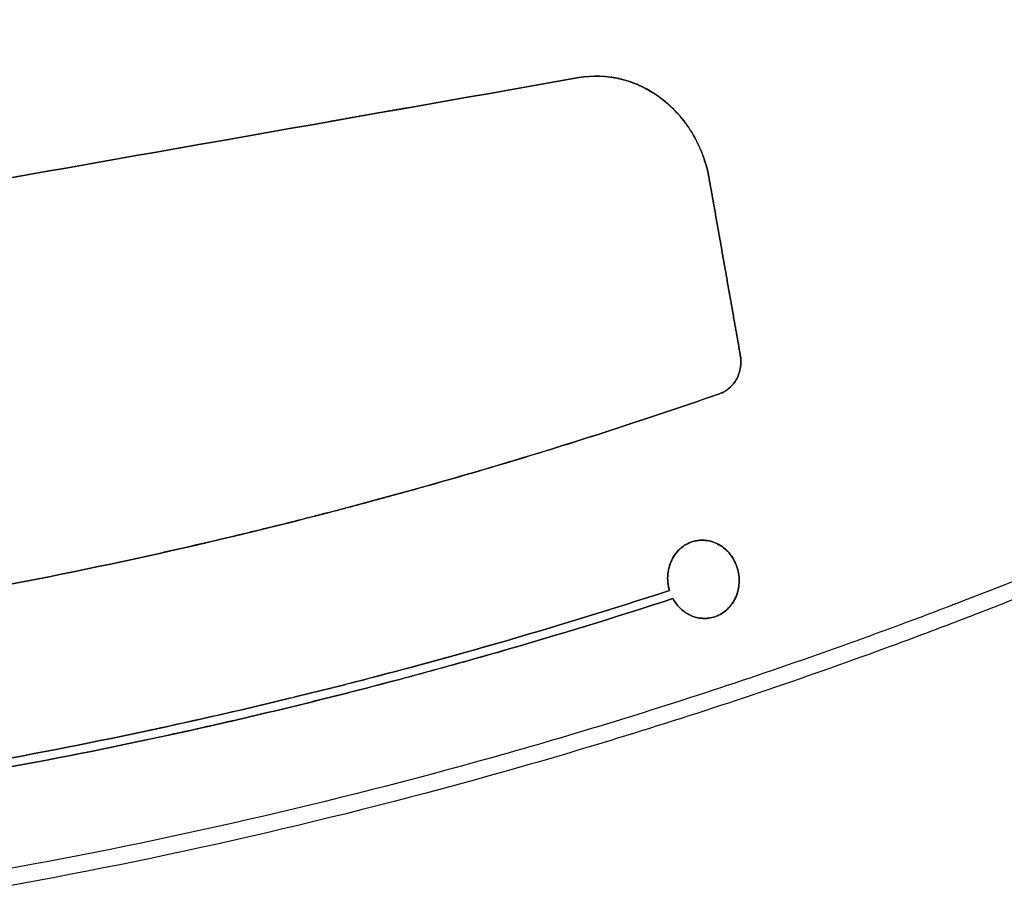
# Model space of a CAD drawing. Header units: millimetres. Extents: x -657 to 864, y -831 to 851.
# Tile 489 of 656: x 648 to 690, y 306 to 343. Entities that reach past the tile are written whole.
import ezdxf

# ---------------------------------------------------------------- set-up
doc = ezdxf.new("R2010")
doc.units = ezdxf.units.MM
doc.layers.add('Default', color=7, linetype='Continuous', true_color=0x000000)

msp = doc.modelspace()

# ---------------------------------------------------------------- linework, layer by layer
at = {"layer": 'Default'}
msp.add_line((677.234, 317.587, -92.43), (677.234, 317.587, -92.175), dxfattribs=at)
for points, knots in [([(824.291, 616.569, -191.588), (827.572, 597.959, -191.588), (829.476, 579.372, -190.261), (829.991, 560.848, -187.703), (829.992, 560.81, -187.697), (829.994, 560.736, -187.687), (829.997, 560.625, -187.672), (830.004, 560.366, -187.636), (830.017, 559.849, -187.564), (830.042, 558.815, -187.417), (830.085, 556.75, -187.119), (830.139, 552.631, -186.497), (830.134, 549.12, -185.922), (830.055, 542.124, -184.718), (829.91, 537.494, -183.844), (829.197, 523.71, -181.016), (828.352, 514.662, -178.859), (827.132, 505.725, -176.455), (827.127, 505.688, -176.445), (827.117, 505.616, -176.425), (827.102, 505.509, -176.396), (827.068, 505.258, -176.329), (826.998, 504.756, -176.193), (826.857, 503.753, -175.92), (826.566, 501.752, -175.37), (826.304, 500.045, -174.89), (825.76, 496.641, -173.921), (825.373, 494.386, -173.26), (824.139, 487.663, -171.24), (823.218, 483.237, -169.841), (820.162, 470.13, -165.505), (817.734, 461.615, -162.426), (814.892, 453.264, -159.19), (814.869, 453.198, -159.164), (814.824, 453.066, -159.113), (814.757, 452.869, -159.037), (814.599, 452.41, -158.858), (814.282, 451.493, -158.5), (813.64, 449.664, -157.783), (813.075, 448.106, -157.163), (811.928, 445.003, -155.92), (811.139, 442.952, -155.084), (808.698, 436.849, -152.562), (806.972, 432.85, -150.858), (801.501, 421.061, -145.705), (797.46, 413.48, -142.214), (792.992, 406.12, -138.694), (792.959, 406.065, -138.667), (792.89, 405.953, -138.614), (792.788, 405.785, -138.533), (792.549, 405.393, -138.345), (792.069, 404.611, -137.97), (791.102, 403.055, -137.221), (790.262, 401.734, -136.58), (788.568, 399.11, -135.302), (787.419, 397.384, -134.454), (783.912, 392.274, -131.923), (781.496, 388.958, -130.255), (774.011, 379.28, -125.323), (768.708, 373.185, -122.136), (763.05, 367.387, -119.065), (763.008, 367.344, -119.042), (762.923, 367.256, -118.996), (762.794, 367.124, -118.926), (762.493, 366.818, -118.764), (761.891, 366.207, -118.44), (760.682, 364.994, -117.796), (759.638, 363.968, -117.25), (757.538, 361.934, -116.167), (756.125, 360.603, -115.456), (751.842, 356.681, -113.361), (748.93, 354.164, -112.012), (740.028, 346.894, -108.121), (733.87, 342.423, -105.735), (727.443, 338.274, -103.565), (727.395, 338.243, -103.549), (727.298, 338.18, -103.516), (727.151, 338.085, -103.467), (726.808, 337.865, -103.352), (726.123, 337.427, -103.124), (724.747, 336.559, -102.671), (723.562, 335.827, -102.292), (721.184, 334.379, -101.545), (719.588, 333.437, -101.061), (714.768, 330.674, -99.656), (711.511, 328.921, -98.781), (701.614, 323.915, -96.341), (694.845, 320.919, -94.966), (687.855, 318.229, -93.845), (687.803, 318.209, -93.836), (687.697, 318.168, -93.819), (687.537, 318.107, -93.794), (687.164, 317.965, -93.735), (686.418, 317.681, -93.618), (684.925, 317.122, -93.39), (683.642, 316.655, -93.203), (681.074, 315.738, -92.844), (679.358, 315.148, -92.621), (674.197, 313.443, -92.003), (670.739, 312.392, -91.659), (660.316, 309.499, -90.833), (653.302, 307.911, -90.556), (646.221, 306.663, -90.556)], [-579.397459, -579.397459, -579.397459, -579.397459, -506.972776, -506.972776, -506.831322, -506.831322, -506.689867, -506.406958, -505.841141, -504.709505, -502.446234, -497.919691, -488.866606, -488.866606, -470.760435, -470.760435, -434.548094, -434.548094, -434.406639, -434.406639, -434.265185, -433.982276, -433.416458, -432.284823, -430.021551, -425.495009, -425.495009, -416.441923, -416.441923, -398.335753, -398.335753, -362.123412, -362.123412, -361.840503, -361.840503, -361.557594, -360.991776, -359.86014, -357.596869, -353.070326, -353.070326, -344.017241, -344.017241, -325.91107, -325.91107, -289.698729, -289.698729, -289.41582, -289.41582, -289.132911, -288.567094, -287.435458, -285.172187, -280.645644, -280.645644, -271.592559, -271.592559, -253.486388, -253.486388, -217.274047, -217.274047, -216.991138, -216.991138, -216.708229, -216.142411, -215.010776, -212.747504, -208.220962, -208.220962, -199.167876, -199.167876, -181.061706, -181.061706, -144.849365, -144.849365, -144.566456, -144.566456, -144.283547, -143.717729, -142.586093, -140.322822, -135.796279, -135.796279, -126.743194, -126.743194, -108.637023, -108.637023, -72.424682, -72.424682, -72.141773, -72.141773, -71.858864, -71.293047, -70.161411, -67.89814, -63.371597, -63.371597, -54.318512, -54.318512, -36.212341, -36.212341, 0, 0, 0, 0]), ([(824.892, 616.675, -191.841), (826.487, 607.627, -191.841), (827.761, 598.568, -191.53), (829.657, 580.423, -190.291), (830.279, 571.339, -189.363), (830.572, 562.098, -188.115), (830.577, 561.959, -188.096), (830.585, 561.677, -188.058), (830.598, 561.254, -188), (830.626, 560.268, -187.864), (830.675, 558.298, -187.586), (830.705, 556.611, -187.338), (830.75, 553.241, -186.828), (830.759, 550.998, -186.47), (830.722, 544.281, -185.346), (830.613, 539.819, -184.526), (830.026, 526.479, -181.865), (829.29, 517.647, -179.82), (828.18, 508.805, -177.505), (828.172, 508.739, -177.488), (828.155, 508.605, -177.452), (828.129, 508.403, -177.399), (828.069, 507.931, -177.275), (827.947, 506.99, -177.026), (827.696, 505.108, -176.523), (827.468, 503.499, -176.083), (826.996, 500.285, -175.193), (826.659, 498.148, -174.586), (825.579, 491.756, -172.721), (824.768, 487.519, -171.422), (823.856, 483.272, -170.059), (823.849, 483.236, -170.048), (823.834, 483.167, -170.026), (823.812, 483.064, -169.992), (823.76, 482.823, -169.915), (823.655, 482.341, -169.76), (823.444, 481.379, -169.448), (823.014, 479.46, -168.822), (822.633, 477.823, -168.279), (821.851, 474.562, -167.184), (821.306, 472.403, -166.444), (819.598, 465.972, -164.191), (818.362, 461.747, -162.648), (817.014, 457.549, -161.056), (817.003, 457.514, -161.043), (816.982, 457.447, -161.017), (816.949, 457.345, -160.978), (816.873, 457.109, -160.888), (816.72, 456.636, -160.708), (816.411, 455.69, -160.347), (815.782, 453.797, -159.619), (815.226, 452.175, -158.986), (814.089, 448.929, -157.71), (813.101, 446.224, -156.628), (811.958, 443.247, -155.415), (811.641, 442.435, -155.082), (811.429, 441.894, -154.859), (811.324, 441.628, -154.75), (810.796, 440.292, -154.199), (810.369, 439.231, -153.759), (809.069, 436.07, -152.436), (807.738, 432.952, -151.113), (806.127, 429.39, -149.568), (805.425, 427.879, -148.906), (805.13, 427.252, -148.63), (805.07, 427.125, -148.574), (804.957, 426.884, -148.468), (804.786, 426.523, -148.309), (804.615, 426.163, -148.15), (803.582, 424.001, -147.192), (802.635, 422.089, -146.334), (799.707, 416.378, -143.741), (797.64, 412.607, -141.986), (795.42, 408.812, -140.187), (795.387, 408.756, -140.161), (795.32, 408.642, -140.107), (795.22, 408.471, -140.025), (794.985, 408.071, -139.836), (794.513, 407.275, -139.457), (793.563, 405.689, -138.7), (792.739, 404.344, -138.053), (791.075, 401.672, -136.763), (788.818, 398.159, -135.051), (786.193, 394.317, -133.146), (784.555, 392.011, -131.991), (784.106, 391.385, -131.677), (783.881, 391.073, -131.52), (783.807, 390.97, -131.468), (783.654, 390.759, -131.362), (782.967, 389.812, -130.885), (782.271, 388.869, -130.408), (780.393, 386.362, -129.135), (779.112, 384.703, -128.287), (777.145, 382.232, -127.015), (776.482, 381.411, -126.592), (775.477, 380.184, -125.957), (775.138, 379.774, -125.745), (774.465, 378.965, -125.326), (774.127, 378.561, -125.116), (771.08, 374.95, -123.24), (768.311, 371.853, -121.616), (765.46, 368.847, -120.028), (765.44, 368.826, -120.016), (765.398, 368.781, -119.993), (765.334, 368.714, -119.957), (765.185, 368.557, -119.874), (764.886, 368.244, -119.709), (764.288, 367.62, -119.379), (763.084, 366.378, -118.72), (762.04, 365.325, -118.161), (759.938, 363.233, -117.048), (758.517, 361.86, -116.314), (754.191, 357.8, -114.141), (751.226, 355.175, -112.73), (748.157, 352.611, -111.353), (748.135, 352.593, -111.343), (748.089, 352.555, -111.323), (748.021, 352.498, -111.292), (747.861, 352.365, -111.221), (747.541, 352.099, -111.078), (746.9, 351.569, -110.793), (745.614, 350.517, -110.228), (744.503, 349.628, -109.751), (742.27, 347.865, -108.806), (740.767, 346.712, -108.188), (736.215, 343.318, -106.375), (733.123, 341.144, -105.22), (729.926, 339.025, -104.105), (729.878, 338.993, -104.088), (729.781, 338.929, -104.054), (729.635, 338.832, -104.004), (729.295, 338.608, -103.886), (728.613, 338.161, -103.651), (727.245, 337.274, -103.186), (726.064, 336.525, -102.795), (723.692, 335.043, -102.023), (722.097, 334.075, -101.522), (717.269, 331.234, -100.064), (713.994, 329.422, -99.149), (704.01, 324.235, -96.587), (697.14, 321.108, -95.123), (689.635, 318.141, -93.857), (689.19, 317.967, -93.784), (688.303, 317.623, -93.639), (686.97, 317.111, -93.425), (683.851, 315.946, -92.949), (681.162, 314.999, -92.583), (675.765, 313.174, -91.904), (672.14, 312.05, -91.525), (661.195, 308.956, -90.612), (653.805, 307.265, -90.302), (646.347, 305.95, -90.302)], [-580.887092, -580.887092, -580.887092, -580.887092, -544.581648, -544.581648, -508.276205, -508.276205, -507.708933, -507.708933, -507.14166, -506.007115, -503.738025, -499.199844, -499.199844, -490.123484, -490.123484, -471.970762, -471.970762, -435.665319, -435.665319, -435.381682, -435.381682, -435.098046, -434.530774, -433.396229, -431.127138, -426.588958, -426.588958, -417.512597, -417.512597, -399.359876, -399.359876, -399.218057, -399.218057, -399.076239, -398.792603, -398.22533, -397.090785, -394.821695, -390.283515, -390.283515, -381.207154, -381.207154, -363.054432, -363.054432, -362.912614, -362.912614, -362.770796, -362.48716, -361.919887, -360.785342, -358.516252, -353.978071, -353.978071, -344.901711, -342.63262, -341.498075, -341.498075, -340.36353, -340.36353, -335.82535, -335.82535, -326.748989, -322.210809, -319.941718, -319.941718, -319.374446, -319.374446, -318.807173, -317.672628, -317.672628, -308.596267, -308.596267, -290.443546, -290.443546, -290.15991, -290.15991, -289.876273, -289.309001, -288.174456, -285.905365, -281.367185, -281.367185, -272.290824, -263.214463, -260.945373, -259.810828, -259.810828, -259.243556, -259.243556, -258.676283, -254.138103, -254.138103, -245.061742, -245.061742, -240.523561, -240.523561, -238.254471, -238.254471, -235.985381, -235.985381, -217.832659, -217.832659, -217.690841, -217.690841, -217.549023, -217.265387, -216.698114, -215.563569, -213.294479, -208.756299, -208.756299, -199.679938, -199.679938, -181.527216, -181.527216, -181.385398, -181.385398, -181.24358, -180.959944, -180.392671, -179.258126, -176.989036, -172.450855, -172.450855, -163.374495, -163.374495, -145.221773, -145.221773, -144.938137, -144.938137, -144.6545, -144.087228, -142.952683, -140.683593, -136.145412, -136.145412, -127.069051, -127.069051, -108.91633, -108.91633, -72.610886, -72.610886, -70.341796, -70.341796, -68.072706, -63.534526, -54.458165, -54.458165, -36.305443, -36.305443, 0, 0, 0, 0]), ([(677.189, 336.43, -92.82), (677.155, 336.622, -92.82), (677.09, 336.906, -92.818), (676.989, 337.231, -92.813), (676.932, 337.391, -92.809), (676.902, 337.471, -92.807), (676.889, 337.505, -92.806), (676.88, 337.528, -92.806), (676.875, 337.54, -92.805), (676.804, 337.72, -92.801), (676.692, 337.966, -92.792), (676.542, 338.241, -92.78), (676.463, 338.376, -92.773), (676.427, 338.433, -92.77), (676.404, 338.471, -92.767), (676.391, 338.491, -92.766), (676.199, 338.789, -92.749), (675.999, 339.047, -92.73), (675.669, 339.399, -92.698), (675.496, 339.567, -92.68), (675.282, 339.747, -92.658), (675.171, 339.834, -92.647), (675.123, 339.87, -92.642), (675.091, 339.894, -92.639), (675.074, 339.907, -92.637), (674.935, 340.009, -92.622), (674.742, 340.135, -92.602), (674.542, 340.247, -92.581), (674.406, 340.319, -92.566), (674.338, 340.353, -92.559), (674.125, 340.453, -92.536), (673.911, 340.541, -92.513), (673.693, 340.612, -92.49), (673.547, 340.656, -92.474), (673.475, 340.676, -92.466), (672.8, 340.841, -92.392), (672.199, 340.861, -92.326), (671.597, 340.755, -92.259)], [0, 0, 0, 0, 0.690525, 1.035787, 1.208419, 1.294734, 1.337892, 1.337892, 1.38105, 1.38105, 2.071575, 2.416837, 2.589469, 2.675784, 2.675784, 2.7621, 2.7621, 4.14315, 4.14315, 4.833675, 5.178937, 5.351568, 5.437884, 5.437884, 5.5242, 5.5242, 6.214725, 6.559987, 6.559987, 6.905249, 6.905249, 7.595774, 7.941037, 7.941037, 8.286299, 8.286299, 11.048399, 11.048399, 11.048399, 11.048399]), ([(671.597, 340.755, -92.003), (671.899, 340.809, -92.037), (672.351, 340.841, -92.087), (672.878, 340.795, -92.145), (673.142, 340.751, -92.174), (673.255, 340.727, -92.187), (673.33, 340.711, -92.195), (673.368, 340.702, -92.199), (673.553, 340.657, -92.219), (673.772, 340.591, -92.243), (673.988, 340.508, -92.266), (674.131, 340.448, -92.282), (674.204, 340.416, -92.289), (674.413, 340.317, -92.312), (674.617, 340.209, -92.334), (674.844, 340.067, -92.358), (674.956, 339.991, -92.369), (675.003, 339.958, -92.374), (675.034, 339.936, -92.377), (675.049, 339.925, -92.379), (675.325, 339.724, -92.408), (675.564, 339.512, -92.432), (675.893, 339.159, -92.464), (676.051, 338.974, -92.48), (676.221, 338.744, -92.495), (676.303, 338.625, -92.503), (676.337, 338.573, -92.506), (676.36, 338.538, -92.508), (676.371, 338.522, -92.509), (676.479, 338.354, -92.519), (676.612, 338.122, -92.53), (676.749, 337.839, -92.541), (676.812, 337.694, -92.545), (676.842, 337.621, -92.548), (676.855, 337.59, -92.549), (676.863, 337.569, -92.549), (676.867, 337.559, -92.549), (677.015, 337.186, -92.56), (677.121, 336.813, -92.565), (677.189, 336.43, -92.565)], [0, 0, 0, 0, 1.379844, 2.069767, 2.414728, 2.587208, 2.587208, 2.759689, 2.759689, 3.449611, 3.794572, 3.794572, 4.139533, 4.139533, 4.829456, 5.174417, 5.346897, 5.433137, 5.433137, 5.519378, 5.519378, 6.899222, 6.899222, 7.589144, 7.934106, 8.106586, 8.192826, 8.192826, 8.279067, 8.279067, 8.968989, 9.31395, 9.486431, 9.572671, 9.615791, 9.615791, 9.658911, 9.658911, 11.038756, 11.038756, 11.038756, 11.038756]), ([(677.638, 327.203, -92.676), (677.792, 327.256, -92.695), (677.932, 327.339, -92.714), (678.183, 327.558, -92.75), (678.287, 327.69, -92.765), (678.45, 327.997, -92.792), (678.504, 328.161, -92.802), (678.557, 328.51, -92.817), (678.554, 328.685, -92.82), (678.523, 328.86, -92.82)], [0, 0, 0, 0, 0.717794, 0.717794, 1.435588, 1.435588, 2.153383, 2.153383, 2.871177, 2.871177, 2.871177, 2.871177]), ([(678.523, 328.86, -92.565), (678.554, 328.685, -92.565), (678.556, 328.51, -92.561), (678.504, 328.161, -92.547), (678.45, 327.997, -92.537), (678.287, 327.689, -92.51), (678.183, 327.558, -92.494), (677.932, 327.338, -92.459), (677.792, 327.256, -92.44), (677.638, 327.203, -92.42)], [0, 0, 0, 0, 0.717803, 0.717803, 1.435605, 1.435605, 2.153408, 2.153408, 2.87121, 2.87121, 2.87121, 2.87121]), ([(677.638, 327.203, -92.676), (672.145, 325.285, -91.973), (666.582, 323.594, -91.441), (660.873, 322.107, -91.08), (660.787, 322.084, -91.075), (660.613, 322.039, -91.064), (660.352, 321.972, -91.048), (659.743, 321.816, -91.011), (658.524, 321.508, -90.941), (656.081, 320.911, -90.816), (653.982, 320.431, -90.733), (649.776, 319.514, -90.601), (646.963, 318.959, -90.556), (644.141, 318.461, -90.556)], [-51.090274, -51.090274, -51.090274, -51.090274, -25.545137, -25.545137, -25.145994, -25.145994, -24.746852, -23.948566, -22.351995, -19.158853, -12.772569, -12.772569, 0, 0, 0, 0]), ([(644.141, 318.461, -90.302), (649.785, 319.457, -90.302), (655.396, 320.68, -90.48), (661.048, 322.152, -90.837), (661.137, 322.175, -90.843), (661.312, 322.221, -90.854), (661.576, 322.291, -90.871), (662.19, 322.453, -90.912), (663.417, 322.783, -90.996), (665.866, 323.461, -91.181), (667.957, 324.073, -91.363), (672.127, 325.342, -91.761), (674.891, 326.244, -92.069), (677.638, 327.203, -92.42)], [-51.090071, -51.090071, -51.090071, -51.090071, -25.545036, -25.545036, -25.145894, -25.145894, -24.746753, -23.948471, -22.351906, -19.158777, -12.772518, -12.772518, 0, 0, 0, 0]), ([(676.65, 320.899, -92.43), (676.544, 320.88, -92.418), (676.438, 320.848, -92.405), (676.237, 320.761, -92.381), (676.142, 320.706, -92.369), (675.965, 320.574, -92.347), (675.881, 320.496, -92.336), (675.733, 320.324, -92.317), (675.669, 320.231, -92.308), (675.56, 320.028, -92.292), (675.515, 319.919, -92.285), (675.449, 319.696, -92.274), (675.427, 319.581, -92.269), (675.406, 319.346, -92.262), (675.407, 319.226, -92.26), (675.43, 318.993, -92.258), (675.454, 318.878, -92.258), (675.488, 318.764, -92.26)], [0, 0, 0, 0, 0.480683, 0.480683, 0.961366, 0.961366, 1.442049, 1.442049, 1.922732, 1.922732, 2.403415, 2.403415, 2.884097, 2.884097, 3.36478, 3.36478, 3.845463, 3.845463, 3.845463, 3.845463]), ([(675.488, 318.764, -92.005), (675.454, 318.877, -92.003), (675.43, 318.993, -92.003), (675.407, 319.226, -92.005), (675.406, 319.346, -92.007), (675.427, 319.581, -92.014), (675.449, 319.695, -92.018), (675.515, 319.919, -92.03), (675.56, 320.028, -92.037), (675.669, 320.231, -92.053), (675.733, 320.324, -92.062), (675.881, 320.496, -92.081), (675.965, 320.574, -92.092), (676.142, 320.706, -92.114), (676.237, 320.761, -92.126), (676.439, 320.849, -92.15), (676.544, 320.88, -92.163), (676.65, 320.899, -92.175)], [0, 0, 0, 0, 0.480693, 0.480693, 0.961386, 0.961386, 1.442079, 1.442079, 1.922772, 1.922772, 2.403465, 2.403465, 2.884158, 2.884158, 3.364851, 3.364851, 3.845544, 3.845544, 3.845544, 3.845544]), ([(677.234, 317.588, -92.43), (677.335, 317.606, -92.442), (677.432, 317.633, -92.454), (677.618, 317.71, -92.477), (677.708, 317.759, -92.488), (677.874, 317.874, -92.509), (677.951, 317.94, -92.52), (678.093, 318.089, -92.539), (678.158, 318.173, -92.549), (678.27, 318.349, -92.565), (678.317, 318.443, -92.573), (678.394, 318.641, -92.586), (678.424, 318.746, -92.592), (678.464, 318.957, -92.601), (678.474, 319.065, -92.604), (678.476, 319.286, -92.609), (678.467, 319.398, -92.61), (678.43, 319.612, -92.61), (678.403, 319.716, -92.609), (678.329, 319.92, -92.605), (678.282, 320.019, -92.601), (678.174, 320.205, -92.592), (678.111, 320.292, -92.587), (677.969, 320.455, -92.574), (677.888, 320.532, -92.566), (677.638, 320.729, -92.54), (677.448, 320.823, -92.52), (677.055, 320.925, -92.477), (676.847, 320.934, -92.453), (676.65, 320.899, -92.43)], [0.000016, 0.000016, 0.000016, 0.000016, 0.444316, 0.444316, 0.888633, 0.888633, 1.332949, 1.332949, 1.777266, 1.777266, 2.221582, 2.221582, 2.665899, 2.665899, 3.110215, 3.110215, 3.554531, 3.554531, 3.998848, 3.998848, 4.443164, 4.443164, 4.887481, 4.887481, 5.331797, 5.331797, 6.22043, 6.22043, 7.109063, 7.109063, 7.109063, 7.109063]), ([(676.65, 320.899, -92.175), (676.847, 320.934, -92.198), (677.055, 320.925, -92.222), (677.349, 320.849, -92.254), (677.447, 320.812, -92.265), (677.633, 320.719, -92.284), (677.721, 320.663, -92.293), (677.888, 320.532, -92.31), (677.969, 320.455, -92.318), (678.111, 320.292, -92.332), (678.173, 320.205, -92.337), (678.282, 320.019, -92.346), (678.329, 319.92, -92.35), (678.403, 319.717, -92.354), (678.43, 319.612, -92.355), (678.467, 319.398, -92.355), (678.476, 319.286, -92.354), (678.474, 319.065, -92.349), (678.464, 318.957, -92.345), (678.424, 318.746, -92.336), (678.394, 318.641, -92.331), (678.317, 318.443, -92.317), (678.27, 318.35, -92.31), (678.158, 318.173, -92.293), (678.093, 318.089, -92.284), (677.951, 317.94, -92.264), (677.874, 317.874, -92.254), (677.708, 317.759, -92.233), (677.618, 317.71, -92.221), (677.432, 317.633, -92.198), (677.335, 317.606, -92.187), (677.234, 317.588, -92.175)], [0, 0, 0, 0, 0.888069, 0.888069, 1.332103, 1.332103, 1.776138, 1.776138, 2.220172, 2.220172, 2.664207, 2.664207, 3.108241, 3.108241, 3.552276, 3.552276, 3.99631, 3.99631, 4.440344, 4.440344, 4.884379, 4.884379, 5.328413, 5.328413, 5.772448, 5.772448, 6.216482, 6.216482, 6.660517, 6.660517, 7.104527, 7.104527, 7.104527, 7.104527]), ([(645.412, 311.249, -90.556), (650.471, 312.141, -90.556), (655.503, 313.211, -90.699), (660.655, 314.497, -90.991), (660.814, 314.536, -91), (661.129, 314.616, -91.018), (661.601, 314.735, -91.046), (662.702, 315.018, -91.114), (664.901, 315.597, -91.262), (666.779, 316.119, -91.409), (670.527, 317.195, -91.729), (673.014, 317.957, -91.977), (675.488, 318.764, -92.26)], [-45.726112, -45.726112, -45.726112, -45.726112, -22.863056, -22.863056, -22.148585, -22.148585, -21.434115, -20.005174, -17.147292, -11.431528, -11.431528, 0, 0, 0, 0]), ([(675.488, 318.764, -92.005), (670.539, 317.151, -91.44), (665.54, 315.715, -91.013), (660.342, 314.418, -90.719), (660.187, 314.38, -90.71), (659.875, 314.303, -90.693), (659.406, 314.187, -90.668), (658.311, 313.922, -90.612), (656.12, 313.406, -90.511), (654.236, 312.988, -90.445), (650.464, 312.186, -90.338), (647.942, 311.695, -90.302), (645.412, 311.249, -90.302)], [-45.726026, -45.726026, -45.726026, -45.726026, -22.863013, -22.863013, -22.148544, -22.148544, -21.434075, -20.005136, -17.14726, -11.431506, -11.431506, 0, 0, 0, 0]), ([(675.633, 318.418, -92.269), (670.671, 316.801, -91.7), (665.658, 315.36, -91.271), (660.446, 314.06, -90.975), (660.291, 314.021, -90.966), (659.978, 313.944, -90.949), (659.508, 313.828, -90.924), (658.41, 313.562, -90.867), (656.213, 313.044, -90.766), (654.325, 312.625, -90.699), (650.543, 311.82, -90.592), (648.013, 311.328, -90.556), (645.477, 310.881, -90.556)], [-45.848582, -45.848582, -45.848582, -45.848582, -22.924291, -22.924291, -22.207907, -22.207907, -21.491523, -20.058754, -17.193218, -11.462145, -11.462145, 0, 0, 0, 0]), ([(645.477, 310.881, -90.302), (650.549, 311.776, -90.302), (655.594, 312.849, -90.446), (660.761, 314.138, -90.739), (660.92, 314.178, -90.748), (661.236, 314.258, -90.766), (661.709, 314.377, -90.794), (662.813, 314.661, -90.863), (665.017, 315.242, -91.012), (666.901, 315.765, -91.159), (670.658, 316.845, -91.48), (673.152, 317.61, -91.73), (675.633, 318.418, -92.014)], [-45.848438, -45.848438, -45.848438, -45.848438, -22.924219, -22.924219, -22.207837, -22.207837, -21.491455, -20.058692, -17.193164, -11.46211, -11.46211, 0, 0, 0, 0]), ([(675.633, 318.418, -92.269), (675.714, 318.27, -92.275), (675.813, 318.137, -92.283), (675.989, 317.962, -92.299), (676.052, 317.908, -92.305), (676.182, 317.812, -92.317), (676.25, 317.769, -92.324), (676.46, 317.66, -92.345), (676.612, 317.609, -92.361), (676.843, 317.572, -92.386), (676.92, 317.566, -92.394), (677.077, 317.568, -92.412), (677.157, 317.575, -92.421), (677.234, 317.588, -92.43)], [0, 0, 0, 0, 0.687707, 0.687707, 1.03156, 1.03156, 1.375414, 1.375414, 2.063121, 2.063121, 2.406974, 2.406974, 2.750828, 2.750828, 2.750828, 2.750828]), ([(677.234, 317.588, -92.175), (677.157, 317.575, -92.166), (677.077, 317.568, -92.157), (676.92, 317.566, -92.139), (676.843, 317.572, -92.131), (676.612, 317.609, -92.106), (676.46, 317.66, -92.09), (676.25, 317.769, -92.069), (676.182, 317.812, -92.062), (676.052, 317.908, -92.05), (675.989, 317.962, -92.044), (675.813, 318.137, -92.028), (675.714, 318.27, -92.02), (675.633, 318.418, -92.014)], [0, 0, 0, 0, 0.343852, 0.343852, 0.687703, 0.687703, 1.375407, 1.375407, 1.719258, 1.719258, 2.06311, 2.06311, 2.750813, 2.750813, 2.750813, 2.750813])]:
    msp.add_open_spline(points, degree=3, knots=knots, dxfattribs=at)
for points, degree in [([(513.253, 324.142, -119.879), (639.223, 346.354, -119.879), (765.192, 368.565, -119.879)], 2), ([(514.247, 324.457, -119.665), (639.199, 346.489, -119.665), (764.15, 368.522, -119.665)], 2), ([(671.597, 340.755, -92.259), (661.427, 338.962, -91.125), (651.258, 337.169, -90.556), (641.156, 335.388, -90.556)], 3), ([(641.156, 335.388, -90.302), (651.259, 337.169, -90.302), (661.427, 338.962, -90.871), (671.597, 340.755, -92.003)], 3), ([(671.597, 340.755, -92.259), (671.597, 340.755, -92.131), (671.597, 340.755, -92.003)], 2), ([(664.214, 339.454, -91.28), (662.597, 339.168, -91.28), (660.98, 338.883, -91.28)], 2), ([(677.189, 336.43, -92.82), (677.189, 336.43, -92.692), (677.189, 336.43, -92.565)], 2), ([(678.523, 328.86, -92.82), (677.856, 332.645, -92.82), (677.189, 336.43, -92.82)], 2), ([(677.189, 336.43, -92.565), (677.856, 332.645, -92.565), (678.523, 328.86, -92.565)], 2), ([(678.523, 328.86, -92.692), (677.856, 332.645, -92.692), (677.189, 336.43, -92.692)], 2), ([(677.856, 332.645, -92.565), (677.856, 332.645, -92.692), (677.856, 332.645, -92.82)], 2), ([(678.523, 328.86, -92.82), (678.523, 328.86, -92.692), (678.523, 328.86, -92.565)], 2), ([(677.638, 327.203, -92.42), (677.638, 327.203, -92.548), (677.638, 327.203, -92.676)], 2), ([(669.278, 324.475, -91.489), (668.333, 324.188, -91.489), (667.386, 323.907, -91.489), (666.437, 323.633, -91.489)], 3), ([(661.049, 322.152, -91.091), (661.049, 322.152, -90.964), (661.049, 322.152, -90.837)], 2), ([(676.65, 320.899, -92.175), (676.65, 320.899, -92.303), (676.65, 320.899, -92.43)], 2), ([(676.65, 320.899, -92.217), (676.65, 320.899, -92.196), (676.65, 320.899, -92.175)], 2), ([(676.65, 320.899, -92.43), (676.65, 320.899, -92.324), (676.65, 320.899, -92.217)], 2), ([(678.448, 319.509, -92.61), (678.448, 319.509, -92.483), (678.448, 319.509, -92.355)], 2), ([(675.437, 318.978, -92.258), (675.437, 318.978, -92.131), (675.437, 318.978, -92.003)], 2), ([(675.488, 318.764, -92.26), (675.488, 318.764, -92.132), (675.488, 318.764, -92.005)], 2), ([(675.633, 318.418, -92.014), (675.633, 318.418, -92.141), (675.633, 318.418, -92.269)], 2), ([(677.234, 317.588, -92.175), (677.234, 317.588, -92.303), (677.234, 317.588, -92.43)], 2), ([(677.234, 317.588, -92.43), (677.234, 317.588, -92.43), (677.234, 317.588, -92.43), (677.234, 317.588, -92.43)], 3), ([(677.234, 317.588, -92.175), (677.234, 317.588, -92.175), (677.234, 317.588, -92.175), (677.234, 317.588, -92.175)], 3), ([(665.086, 315.654, -91.281), (666.147, 315.943, -91.281), (667.206, 316.24, -91.281), (668.263, 316.545, -91.281)], 3), ([(668.38, 316.19, -91.286), (667.326, 315.886, -91.286), (666.27, 315.59, -91.286), (665.212, 315.302, -91.286)], 3), ([(660.569, 314.475, -90.986), (660.569, 314.475, -90.859), (660.569, 314.475, -90.731)], 2), ([(660.674, 314.116, -90.988), (660.674, 314.116, -90.861), (660.674, 314.116, -90.734)], 2)]:
    msp.add_open_spline(points, degree=degree, dxfattribs=at)
for points, weights in [([(675.367, 339.674, -92.412), (674.303, 340.583, -92.412), (672.981, 340.775, -92.412)], [0.854073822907, 0.848239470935, 0.907811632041]), ([(677.638, 327.203, -92.62), (678.747, 327.59, -92.62), (678.523, 328.86, -92.62)], [0.94684410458, 0.736668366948, 1]), ([(675.633, 318.418, -92.222), (676.187, 317.403, -92.222), (677.234, 317.587, -92.222)], [0.894302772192, 0.776304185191, 0.99999585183]), ([(677.234, 317.587, -92.393), (677.234, 317.587, -92.393), (677.234, 317.587, -92.393)], [0.999996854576, 0.999998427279, 1])]:
    msp.add_rational_spline(points, weights, degree=2, dxfattribs=at)
for points, weights, knots in [([(676.65, 320.899, -92.217), (676.65, 320.899, -92.217), (676.65, 320.899, -92.217), (675.145, 320.634, -92.217), (675.437, 318.978, -92.217), (675.456, 318.869, -92.217), (675.488, 318.764, -92.217)], [0.999999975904, 0.999999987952, 1, 0.707106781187, 1, 0.973551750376, 0.951880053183], [3.141593, 3.141593, 3.141593, 3.141593, 3.141593, 4.712389, 4.712389, 4.854232, 4.854232, 4.854232]), ([(677.234, 317.587, -92.393), (678.74, 317.853, -92.393), (678.448, 319.509, -92.393), (678.156, 321.164, -92.393), (676.65, 320.899, -92.393), (676.65, 320.899, -92.393), (676.65, 320.899, -92.393)], [1, 0.707106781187, 1, 0.707106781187, 1, 0.999996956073, 0.999993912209], [0, 0, 0, 1.570796, 1.570796, 3.141593, 3.141593, 3.141609, 3.141609, 3.141609])]:
    msp.add_rational_spline(points, weights, degree=2, knots=knots, dxfattribs=at)

doc.saveas('drawing.dxf')
